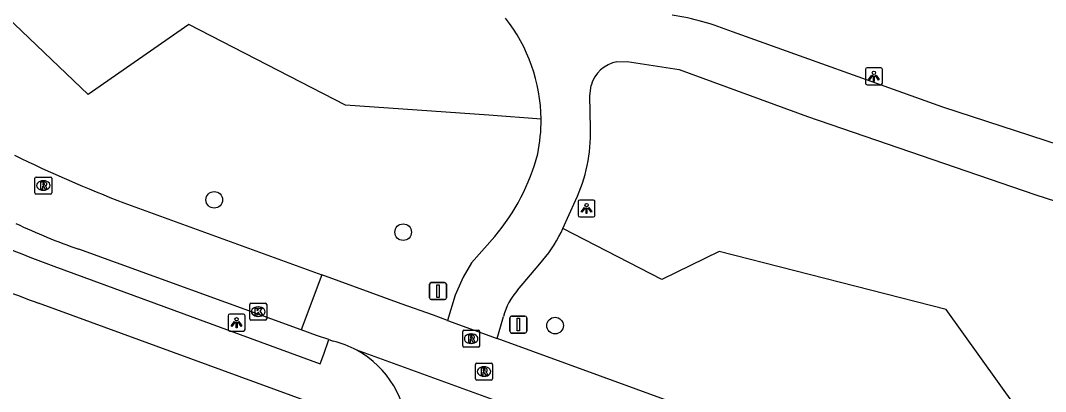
# Model space of a CAD drawing. Extents: x 155275 to 156263, y 382654 to 383635.
# Drawn here: x 155782.2 to 155842.7, y 383050.1 to 383072 of the extents above; entities that cross this region are included whole.
import ezdxf

# ---------------------------------------------------------------- set-up
doc = ezdxf.new("R2010")
doc.units = 0
for name, color, linetype in [('IMGEO_Berm_groen', 7, 'Continuous'), ('IMGEO_Boom', 7, 'Continuous'), ('IMGEO_Fietspad_gesloten', 7, 'Continuous'), ('IMGEO_Kolk', 7, 'Continuous'), ('IMGEO_Lichtpunt', 7, 'Continuous'), ('IMGEO_Rijbaan_lokaal_gesloten', 7, 'Continuous'), ('IMGEO_Rijbaan_lokaal_open', 7, 'Continuous'), ('IMGEO_Rioolput', 7, 'Continuous'), ('IMGEO_Verkeersbordpaal', 7, 'Continuous'), ('IMGEO_Voetpad_open', 7, 'Continuous')]:
    doc.layers.add(name, color=color, linetype=linetype)

msp = doc.modelspace()

# ---------------------------------------------------------------- linework, layer by layer
at = {"layer": 'IMGEO_Berm_groen'}
for points in [[(155812.91, 383066.171), (155809.833, 383066.391), (155801.367, 383066.998), (155792.138, 383071.742), (155786.195, 383067.61), (155775.328, 383078.007), (155762.855, 383086.013), (155746.776, 383104.071), (155742.231, 383112.533), (155736.041, 383119.787), (155734.812, 383124.613), (155732.465, 383124.934), (155728.264, 383135.475), (155728.221, 383137.957)], [(155920.174, 383021.229), (155914.728, 383020.872), (155910.157, 383021.377), (155906.179, 383026.511), (155898.845, 383027.005), (155879.913, 383032.178), (155868.14, 383038.762), (155840.868, 383049.257), (155836.799, 383054.937), (155823.424, 383058.345), (155820.039, 383056.71), (155814.194, 383059.717)]]:
    msp.add_lwpolyline(points, dxfattribs=at)
at = {"layer": 'IMGEO_Boom'}
for centre in [(155793.63, 383061.402), (155804.776, 383059.494), (155813.734, 383053.985)]:
    msp.add_circle(centre, 0.489, dxfattribs=at)
at = {"layer": 'IMGEO_Fietspad_gesloten'}
for points in [[(155844.393, 383064.335), (155836.617, 383066.866), (155824.197, 383071.316)], [(155817.388, 383069.544), (155817.986, 383069.561), (155821.062, 383069.095), (155828.634, 383066.316), (155842.028, 383061.715), (155857.337, 383056.791), (155860.935, 383055.449), (155867.425, 383052.796)], [(155815.822, 383065.611), (155815.795, 383067.53), (155815.859, 383068.147)], [(155814.194, 383059.717), (155814.941, 383061.366)], [(155814.089, 383059.484), (155814.194, 383059.717)], [(155810.181, 383059.245), (155808.799, 383057.679), (155808.304, 383056.85), (155807.851, 383055.78), (155807.393, 383054.284)], [(155811.523, 383056.067), (155812.827, 383057.625)], [(155810.316, 383053.221), (155810.687, 383054.516)]]:
    msp.add_lwpolyline(points, dxfattribs=at)
for centre, radius, start, end in [((155817.856, 383055.476), 17.062, 68.18159, 80.57705), ((155803.17, 383066.078), 9.74, 0.54701, 38.37735), ((155817.712, 383067.654), 1.917, 99.72911, 165.10485), ((155803.205, 383066.074), 9.706, 348.3342, 0.56981), ((155806.656, 383065.299), 9.171, 334.60385, 1.94691), ((155800.682, 383067.271), 12.436, 319.80251, 345.28273), ((155807.045, 383062.908), 7.832, 317.58237, 334.07564), ((155814.219, 383053.613), 3.645, 137.68906, 165.66097)]:
    msp.add_arc(centre, radius, start, end, dxfattribs=at)
at = {"layer": 'IMGEO_Kolk'}
for p, q in [((155795.723, 383054.38), (155795.723, 383055.232)), ((155795.798, 383055.306), (155796.65, 383055.306)), ((155796.211, 383055.086), (155796.236, 383055.086)), ((155796.724, 383055.232), (155796.724, 383054.38)), ((155796.65, 383054.306), (155795.798, 383054.306)), ((155796.234, 383054.526), (155796.209, 383054.526))]:
    msp.add_line(p, q, dxfattribs=at)
for points in [[(155795.723, 383054.38), (155795.723, 383055.232)], [(155795.798, 383055.306), (155796.65, 383055.306)], [(155796.044, 383055.006), (155796.167, 383055.006), (155796.167, 383054.855), (155796.297, 383055.006), (155796.461, 383055.006), (155796.315, 383054.855), (155796.468, 383054.606), (155796.316, 383054.606), (155796.231, 383054.77), (155796.167, 383054.703), (155796.167, 383054.606), (155796.044, 383054.606), (155796.044, 383055.006)], [(155796.724, 383055.232), (155796.724, 383054.38)], [(155796.65, 383054.306), (155795.798, 383054.306)]]:
    msp.add_lwpolyline(points, dxfattribs=at)
for centre, start, end in [((155795.8, 383055.23), 91.55205, 178.44795), ((155795.8, 383055.23), 91.55205, 178.44795), ((155796.648, 383055.23), 1.55205, 88.44795), ((155796.648, 383055.23), 1.55205, 88.44795), ((155795.8, 383054.382), 181.55205, 268.44795), ((155795.8, 383054.382), 181.55205, 268.44795), ((155796.648, 383054.382), 271.55205, 358.44795), ((155796.648, 383054.382), 271.55205, 358.44795)]:
    msp.add_arc(centre, 0.0765, start, end, dxfattribs=at)
for centre, major_axis, ratio, start_param, end_param in [((155796.21, 383054.806), (-0.387, 0.002), 0.722429, 4.712389, 7.853982), ((155796.235, 383054.806), (-0.39, 0.002), 0.717154, 1.570796, 4.712389)]:
    msp.add_ellipse(centre, major_axis=major_axis, ratio=ratio, start_param=start_param, end_param=end_param, dxfattribs=at)
at = {"layer": 'IMGEO_Lichtpunt'}
for p, q in [((155832.045, 383069.097), (155832.045, 383068.29)), ((155832.045, 383069.097), (155832.045, 383068.29)), ((155832.947, 383069.192), (155832.139, 383069.192)), ((155832.947, 383069.192), (155832.139, 383069.192)), ((155833.041, 383068.29), (155833.041, 383069.097)), ((155833.041, 383068.29), (155833.041, 383069.097)), ((155832.139, 383068.196), (155832.947, 383068.196)), ((155832.139, 383068.196), (155832.947, 383068.196)), ((155815.996, 383061.391), (155815.188, 383061.391)), ((155815.996, 383061.391), (155815.188, 383061.391)), ((155815.094, 383061.296), (155815.094, 383060.489)), ((155815.094, 383061.296), (155815.094, 383060.489)), ((155816.09, 383060.489), (155816.09, 383061.296)), ((155816.09, 383060.489), (155816.09, 383061.296)), ((155815.188, 383060.395), (155815.996, 383060.395)), ((155815.188, 383060.395), (155815.996, 383060.395)), ((155794.45, 383054.561), (155794.45, 383053.754)), ((155794.45, 383054.561), (155794.45, 383053.754)), ((155795.352, 383054.656), (155794.544, 383054.656)), ((155795.352, 383054.656), (155794.544, 383054.656)), ((155795.446, 383053.754), (155795.446, 383054.561)), ((155795.446, 383053.754), (155795.446, 383054.561)), ((155794.544, 383053.66), (155795.352, 383053.66)), ((155794.544, 383053.66), (155795.352, 383053.66))]:
    msp.add_line(p, q, dxfattribs=at)
for points in [[(155832.419, 383068.761), (155832.458, 383068.733), (155832.27, 383068.471), (155832.232, 383068.498), (155832.419, 383068.761)], [(155832.521, 383068.713), (155832.568, 383068.713), (155832.568, 383068.391), (155832.521, 383068.391), (155832.521, 383068.713)], [(155832.631, 383068.733), (155832.669, 383068.76), (155832.856, 383068.498), (155832.817, 383068.47), (155832.631, 383068.733)], [(155815.468, 383060.96), (155815.507, 383060.932), (155815.319, 383060.67), (155815.281, 383060.697), (155815.468, 383060.96)], [(155815.57, 383060.912), (155815.617, 383060.912), (155815.617, 383060.59), (155815.57, 383060.59), (155815.57, 383060.912)], [(155815.68, 383060.932), (155815.718, 383060.959), (155815.905, 383060.697), (155815.866, 383060.669), (155815.68, 383060.932)], [(155794.824, 383054.225), (155794.863, 383054.197), (155794.675, 383053.935), (155794.637, 383053.962), (155794.824, 383054.225)], [(155794.926, 383054.177), (155794.973, 383054.177), (155794.973, 383053.855), (155794.926, 383053.855), (155794.926, 383054.177)], [(155795.036, 383054.197), (155795.074, 383054.224), (155795.261, 383053.962), (155795.222, 383053.934), (155795.036, 383054.197)]]:
    msp.add_lwpolyline(points, dxfattribs=at)
for centre in [(155832.544, 383068.895), (155815.593, 383061.094), (155794.949, 383054.359)]:
    msp.add_circle(centre, 0.0994, dxfattribs=at)
for centre, start, end in [((155832.139, 383069.097), 90, 180), ((155832.139, 383069.097), 90, 180), ((155832.947, 383069.097), 0, 90), ((155832.947, 383069.097), 0, 90), ((155832.139, 383068.29), 180, 270), ((155832.139, 383068.29), 180, 270), ((155832.947, 383068.29), 270, 0), ((155832.947, 383068.29), 270, 360), ((155815.188, 383061.296), 90, 180), ((155815.188, 383061.296), 90, 180), ((155815.996, 383061.296), 0, 90), ((155815.996, 383061.296), 0, 90), ((155815.188, 383060.489), 180, 270), ((155815.188, 383060.489), 180, 270), ((155815.996, 383060.489), 270, 0), ((155815.996, 383060.489), 270, 360), ((155794.544, 383054.561), 90, 180), ((155794.544, 383054.561), 90, 180), ((155795.352, 383054.561), 0, 90), ((155795.352, 383054.561), 0, 90), ((155794.544, 383053.754), 180, 270), ((155794.544, 383053.754), 180, 270), ((155795.352, 383053.754), 270, 0), ((155795.352, 383053.754), 270, 360)]:
    msp.add_arc(centre, 0.0946, start, end, dxfattribs=at)
at = {"layer": 'IMGEO_Rijbaan_lokaal_gesloten'}
for points in [[(155788.299, 383061.225), (155799.971, 383056.982)], [(155798.751, 383053.725), (155785.634, 383058.493)]]:
    msp.add_lwpolyline(points, dxfattribs=at)
for centre, radius, start, end in [((155818.231, 383138.767), 83.119, 244.04642, 248.89274), ((155797.597, 383093.028), 36.549, 244.62457, 250.89426)]:
    msp.add_arc(centre, radius, start, end, dxfattribs=at)
at = {"layer": 'IMGEO_Rijbaan_lokaal_open'}
for points in [[(155799.971, 383056.982), (155798.751, 383053.725)], [(155807.393, 383054.284), (155806.554, 383054.589), (155804.664, 383055.276), (155799.971, 383056.982)], [(155807.393, 383054.284), (155810.316, 383053.221)], [(155800.383, 383053.161), (155799.667, 383053.396), (155798.751, 383053.725)], [(155800.383, 383053.161), (155800.645, 383053.068)], [(155820.623, 383049.474), (155810.316, 383053.221)], [(155816.315, 383047.34), (155802.041, 383052.529)]]:
    msp.add_lwpolyline(points, dxfattribs=at)
for centre, radius, start, end in [((155799.291, 383047.484), 5.745, 61.40528, 76.37126), ((155799.296, 383047.501), 5.728, 0.19519, 61.36484)]:
    msp.add_arc(centre, radius, start, end, dxfattribs=at)
at = {"layer": 'IMGEO_Rioolput'}
for p, q in [((155783.052, 383061.821), (155783.052, 383062.673)), ((155783.127, 383062.747), (155783.979, 383062.747)), ((155784.053, 383062.673), (155784.053, 383061.821)), ((155783.563, 383061.967), (155783.538, 383061.967)), ((155783.54, 383062.527), (155783.565, 383062.527)), ((155783.979, 383061.747), (155783.127, 383061.747)), ((155808.286, 383052.785), (155808.286, 383053.637)), ((155808.361, 383053.711), (155809.213, 383053.711)), ((155809.287, 383053.637), (155809.287, 383052.785)), ((155808.797, 383052.931), (155808.772, 383052.931)), ((155808.774, 383053.491), (155808.799, 383053.491)), ((155809.213, 383052.711), (155808.361, 383052.711)), ((155809.042, 383050.845), (155809.042, 383051.697)), ((155809.117, 383051.771), (155809.969, 383051.771)), ((155810.043, 383051.697), (155810.043, 383050.845)), ((155809.53, 383051.551), (155809.555, 383051.551)), ((155809.969, 383050.771), (155809.117, 383050.771)), ((155809.553, 383050.991), (155809.528, 383050.991))]:
    msp.add_line(p, q, dxfattribs=at)
for points in [[(155783.052, 383061.821), (155783.052, 383062.673)], [(155783.127, 383062.747), (155783.979, 383062.747)], [(155784.053, 383062.673), (155784.053, 383061.821)], [(155783.641, 383062.445), (155783.389, 383062.447), (155783.389, 383062.047)], [(155783.389, 383062.047), (155783.513, 383062.047), (155783.513, 383062.209), (155783.524, 383062.209)], [(155783.567, 383062.366), (155783.513, 383062.366), (155783.513, 383062.285)], [(155783.513, 383062.285), (155783.565, 383062.285)], [(155783.571, 383062.18), (155783.642, 383062.047), (155783.782, 383062.047), (155783.717, 383062.173)], [(155783.979, 383061.747), (155783.127, 383061.747)], [(155808.286, 383052.785), (155808.286, 383053.637)], [(155808.361, 383053.711), (155809.213, 383053.711)], [(155809.287, 383053.637), (155809.287, 383052.785)], [(155808.875, 383053.409), (155808.623, 383053.411), (155808.623, 383053.011)], [(155808.623, 383053.011), (155808.747, 383053.011), (155808.747, 383053.173), (155808.758, 383053.173)], [(155808.801, 383053.33), (155808.747, 383053.33), (155808.747, 383053.249)], [(155808.747, 383053.249), (155808.799, 383053.249)], [(155808.805, 383053.144), (155808.876, 383053.011), (155809.016, 383053.011), (155808.951, 383053.137)], [(155809.213, 383052.711), (155808.361, 383052.711)], [(155809.042, 383050.845), (155809.042, 383051.697)], [(155809.117, 383051.771), (155809.969, 383051.771)], [(155810.043, 383051.697), (155810.043, 383050.845)], [(155809.631, 383051.469), (155809.379, 383051.471), (155809.379, 383051.071)], [(155809.379, 383051.071), (155809.503, 383051.071), (155809.503, 383051.233), (155809.514, 383051.233)], [(155809.557, 383051.39), (155809.503, 383051.39), (155809.503, 383051.309)], [(155809.503, 383051.309), (155809.555, 383051.309)], [(155809.561, 383051.204), (155809.632, 383051.071), (155809.772, 383051.071), (155809.707, 383051.197)], [(155809.969, 383050.771), (155809.117, 383050.771)]]:
    msp.add_lwpolyline(points, dxfattribs=at)
for centre, radius, start, end in [((155783.129, 383062.671), 0.0765, 91.55205, 178.44795), ((155783.129, 383062.671), 0.0765, 91.55205, 178.44795), ((155783.977, 383062.671), 0.0765, 1.55205, 88.44795), ((155783.977, 383062.671), 0.0765, 1.55205, 88.44795), ((155783.523, 383062.156), 0.0533, 26.02933, 88.69889), ((155783.549, 383062.474), 0.19, 274.7715, 282.96867), ((155783.573, 383062.27), 0.0964, 77.00612, 93.18647), ((155783.587, 383062.327), 0.0378, 276.66336, 79.67722), ((155783.64, 383062.335), 0.109, 350.36119, 89.41601), ((155783.638, 383062.335), 0.112, 277.58423, 350.98172), ((155783.622, 383062.12), 0.108, 29.51342, 73.79051), ((155783.129, 383061.823), 0.0765, 181.55205, 268.44795), ((155783.129, 383061.823), 0.0765, 181.55205, 268.44795), ((155783.977, 383061.823), 0.0765, 271.55205, 358.44795), ((155783.977, 383061.823), 0.0765, 271.55205, 358.44795), ((155808.363, 383053.635), 0.0765, 91.55205, 178.44795), ((155808.363, 383053.635), 0.0765, 91.55205, 178.44795), ((155809.211, 383053.635), 0.0765, 1.55205, 88.44795), ((155809.211, 383053.635), 0.0765, 1.55205, 88.44795), ((155808.757, 383053.12), 0.0533, 26.02933, 88.69889), ((155808.783, 383053.438), 0.19, 274.7715, 282.96867), ((155808.807, 383053.234), 0.0964, 77.00612, 93.18647), ((155808.821, 383053.291), 0.0378, 276.66336, 79.67722), ((155808.874, 383053.299), 0.109, 350.36119, 89.41601), ((155808.872, 383053.299), 0.112, 277.58423, 350.98172), ((155808.856, 383053.084), 0.108, 29.51342, 73.79051), ((155808.363, 383052.787), 0.0765, 181.55205, 268.44795), ((155808.363, 383052.787), 0.0765, 181.55205, 268.44795), ((155809.211, 383052.787), 0.0765, 271.55205, 358.44795), ((155809.211, 383052.787), 0.0765, 271.55205, 358.44795), ((155809.119, 383051.695), 0.0765, 91.55205, 178.44795), ((155809.119, 383051.695), 0.0765, 91.55205, 178.44795), ((155809.967, 383051.695), 0.0765, 1.55205, 88.44795), ((155809.967, 383051.695), 0.0765, 1.55205, 88.44795), ((155809.513, 383051.18), 0.0533, 26.02933, 88.69889), ((155809.539, 383051.498), 0.19, 274.7715, 282.96867), ((155809.563, 383051.294), 0.0964, 77.00612, 93.18647), ((155809.577, 383051.351), 0.0378, 276.66336, 79.67722), ((155809.63, 383051.359), 0.109, 350.36119, 89.41601), ((155809.628, 383051.359), 0.112, 277.58423, 350.98172), ((155809.612, 383051.144), 0.108, 29.51342, 73.79051), ((155809.119, 383050.847), 0.0765, 181.55205, 268.44795), ((155809.119, 383050.847), 0.0765, 181.55205, 268.44795), ((155809.967, 383050.847), 0.0765, 271.55205, 358.44795), ((155809.967, 383050.847), 0.0765, 271.55205, 358.44795)]:
    msp.add_arc(centre, radius, start, end, dxfattribs=at)
for centre, major_axis, ratio, start_param, end_param in [((155783.539, 383062.247), (-0.387, 0.002), 0.722429, 4.712389, 7.853982), ((155783.564, 383062.247), (-0.39, 0.002), 0.717154, 1.570796, 4.712389), ((155808.773, 383053.211), (-0.387, 0.002), 0.722429, 4.712389, 7.853982), ((155808.798, 383053.211), (-0.39, 0.002), 0.717154, 1.570796, 4.712389), ((155809.529, 383051.271), (-0.387, 0.002), 0.722429, 4.712389, 7.853982), ((155809.554, 383051.271), (-0.39, 0.002), 0.717154, 1.570796, 4.712389)]:
    msp.add_ellipse(centre, major_axis=major_axis, ratio=ratio, start_param=start_param, end_param=end_param, dxfattribs=at)
at = {"layer": 'IMGEO_Verkeersbordpaal'}
for p, q in [((155806.432, 383056.521), (155807.222, 383056.521)), ((155807.222, 383056.521), (155806.432, 383056.521)), ((155806.332, 383055.621), (155806.332, 383056.421)), ((155806.332, 383056.421), (155806.332, 383055.621)), ((155807.322, 383056.421), (155807.322, 383055.621)), ((155807.322, 383055.621), (155807.322, 383056.421)), ((155807.222, 383055.521), (155806.432, 383055.521)), ((155806.432, 383055.521), (155807.222, 383055.521)), ((155811.071, 383053.645), (155811.071, 383054.445)), ((155811.071, 383054.445), (155811.071, 383053.645)), ((155811.171, 383054.545), (155811.961, 383054.545)), ((155811.961, 383054.545), (155811.171, 383054.545)), ((155812.061, 383054.445), (155812.061, 383053.645)), ((155812.061, 383053.645), (155812.061, 383054.445)), ((155811.961, 383053.545), (155811.171, 383053.545)), ((155811.171, 383053.545), (155811.961, 383053.545))]:
    msp.add_line(p, q, dxfattribs=at)
for points in [[(155806.752, 383056.396), (155806.902, 383056.396), (155806.902, 383055.646), (155806.752, 383055.646), (155806.752, 383056.396)], [(155811.491, 383054.42), (155811.641, 383054.42), (155811.641, 383053.67), (155811.491, 383053.67), (155811.491, 383054.42)]]:
    msp.add_lwpolyline(points, dxfattribs=at)
for centre, start, end in [((155806.432, 383056.421), 90, 180), ((155806.432, 383056.421), 90, 180), ((155807.222, 383056.421), 0, 90), ((155807.222, 383056.421), 360, 90), ((155806.432, 383055.621), 180, 270), ((155806.432, 383055.621), 180, 270), ((155807.222, 383055.621), 270, 0), ((155807.222, 383055.621), 270, 0), ((155811.171, 383054.445), 90, 180), ((155811.171, 383054.445), 90, 180), ((155811.961, 383054.445), 0, 90), ((155811.961, 383054.445), 360, 90), ((155811.171, 383053.645), 180, 270), ((155811.171, 383053.645), 180, 270), ((155811.961, 383053.645), 270, 0), ((155811.961, 383053.645), 270, 0)]:
    msp.add_arc(centre, 0.1, start, end, dxfattribs=at)
at = {"layer": 'IMGEO_Voetpad_open'}
for points in [[(155784.165, 383057.496), (155799.887, 383051.728), (155800.085, 383052.3), (155800.383, 383053.161)], [(155804.077, 383047.694), (155783.265, 383055.306)]]:
    msp.add_lwpolyline(points, dxfattribs=at)
for centre, radius, start, end in [((155808.534, 383124.542), 71.337, 243.52683, 250.02575), ((155808.525, 383124.418), 73.583, 246.63582, 249.9227)]:
    msp.add_arc(centre, radius, start, end, dxfattribs=at)

doc.saveas('drawing.dxf')
